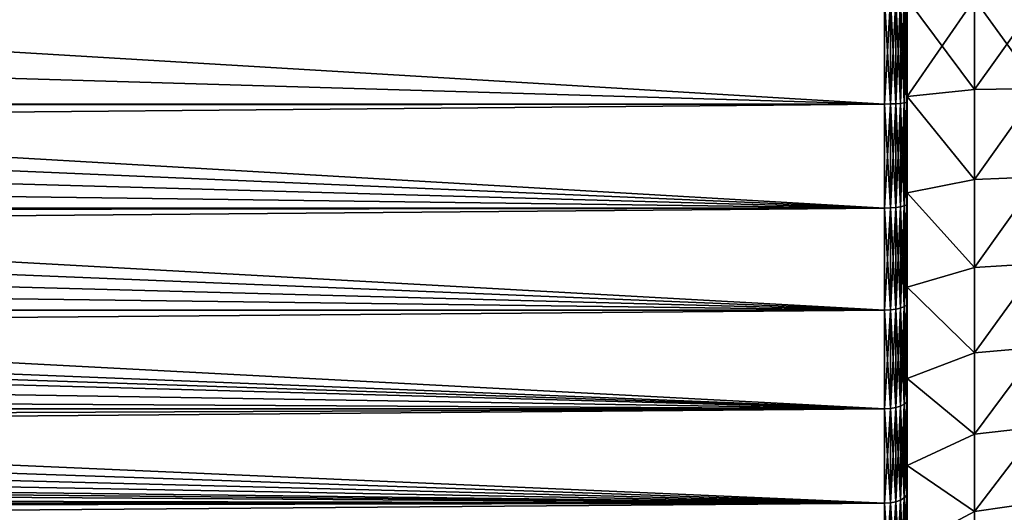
# Model space of a CAD drawing. Header units: millimetres. Extents: x -128 to 173, y -40 to 30.
# Tile 267 of 353: x 108 to 130, y -11 to 0. Entities that reach past the tile are written whole.
import ezdxf

# ---------------------------------------------------------------- set-up
doc = ezdxf.new("R2010")
doc.units = ezdxf.units.MM
doc.header["$LTSCALE"] = 56.728605
for name, color, linetype in [('2', 7, 'CONTINUOUS'), ('25', 7, 'CONTINUOUS'), ('35', 7, 'CONTINUOUS'), ('4', 7, 'CONTINUOUS')]:
    doc.layers.add(name, color=color, linetype=linetype)

msp = doc.modelspace()

# ---------------------------------------------------------------- linework, layer by layer
at = {"layer": '2', "color": 7, "linetype": 'CONTINUOUS'}
for points in [[(128, 0, 22.5), (128, -2.272, 22.385), (128, 0, 20.653), (128, 0, 22.5)], [(128, -2.272, -22.385), (128, 0, -22.5), (128, -2.159, -20.54), (128, -2.272, -22.385)], [(128, 0, -22.5), (128, 0, -20.653), (128, -2.159, -20.54), (128, 0, -22.5)], [(128, 0, 20.653), (128, -2.272, 22.385), (128, -2.159, 20.54), (128, 0, 20.653)], [(128, -4.294, -20.202), (128, -2.272, -22.385), (128, -2.159, -20.54), (128, -4.294, -20.202)], [(128, -2.159, 20.54), (128, -2.272, 22.385), (128, -4.294, 20.202), (128, -2.159, 20.54)], [(128, -4.526, -22.04), (128, -2.272, -22.385), (128, -4.294, -20.202), (128, -4.526, -22.04)], [(128, -2.272, 22.385), (128, -4.526, 22.04), (128, -4.294, 20.202), (128, -2.272, 22.385)], [(128, -6.382, -19.642), (128, -4.526, -22.04), (128, -4.294, -20.202), (128, -6.382, -19.642)], [(128, -4.294, 20.202), (128, -4.526, 22.04), (128, -6.382, 19.642), (128, -4.294, 20.202)], [(128, -6.733, -21.469), (128, -4.526, -22.04), (128, -6.382, -19.642), (128, -6.733, -21.469)], [(128, -4.526, 22.04), (128, -6.733, 21.469), (128, -6.382, 19.642), (128, -4.526, 22.04)], [(128, -8.4, -18.868), (128, -6.733, -21.469), (128, -6.382, -19.642), (128, -8.4, -18.868)], [(128, -6.382, 19.642), (128, -6.733, 21.469), (128, -8.4, 18.868), (128, -6.382, 19.642)], [(128, -8.87, -20.678), (128, -6.733, -21.469), (128, -8.4, -18.868), (128, -8.87, -20.678)], [(128, -6.733, 21.469), (128, -8.87, 20.678), (128, -8.4, 18.868), (128, -6.733, 21.469)], [(128, -10.327, -17.886), (128, -8.87, -20.678), (128, -8.4, -18.868), (128, -10.327, -17.886)], [(128, -8.4, 18.868), (128, -8.87, 20.678), (128, -10.327, 17.886), (128, -8.4, 18.868)], [(128, -10.917, -19.674), (128, -8.87, -20.678), (128, -10.327, -17.886), (128, -10.917, -19.674)], [(128, -8.87, 20.678), (128, -10.917, 19.674), (128, -10.327, 17.886), (128, -8.87, 20.678)], [(128, -12.14, -16.709), (128, -10.917, -19.674), (128, -10.327, -17.886), (128, -12.14, -16.709)], [(128, -10.327, 17.886), (128, -10.917, 19.674), (128, -12.14, 16.709), (128, -10.327, 17.886)], [(128, -12.851, -18.469), (128, -10.917, -19.674), (128, -12.14, -16.709), (128, -12.851, -18.469)], [(128, -10.917, 19.674), (128, -12.851, 18.469), (128, -12.14, 16.709), (128, -10.917, 19.674)]]:
    msp.add_3dface(points, dxfattribs=at)
at = {"layer": '25', "color": 7, "linetype": 'CONTINUOUS'}
for points in [[(127.5, -2.327, -22.882), (127.5, 0, -23), (127.629, -2.325, -22.865), (127.5, -2.327, -22.882)], [(127.5, 0, -23), (127.629, 0, -22.983), (127.629, -2.325, -22.865), (127.5, 0, -23)], [(127.5, 0, 23), (127.5, -2.327, 22.882), (127.629, 0, 22.983), (127.5, 0, 23)], [(127.629, 0, 22.983), (127.5, -2.327, 22.882), (127.629, -2.325, 22.865), (127.629, 0, 22.983)], [(127.75, 0, 22.933), (127.629, 0, 22.983), (127.629, -2.325, 22.865), (127.75, 0, 22.933)], [(127.629, 0, -22.983), (127.75, 0, -22.933), (127.75, -2.32, -22.815), (127.629, 0, -22.983)], [(127.629, 0, -22.983), (127.75, -2.32, -22.815), (127.629, -2.325, -22.865), (127.629, 0, -22.983)], [(127.75, 0, -22.933), (127.854, 0, -22.853), (127.854, -2.312, -22.736), (127.75, 0, -22.933)], [(127.75, 0, -22.933), (127.854, -2.312, -22.736), (127.75, -2.32, -22.815), (127.75, 0, -22.933)], [(127.854, 0, -22.853), (127.933, 0, -22.75), (127.933, -2.302, -22.633), (127.854, 0, -22.853)], [(127.854, 0, -22.853), (127.933, -2.302, -22.633), (127.854, -2.312, -22.736), (127.854, 0, -22.853)], [(127.933, 0, -22.75), (127.983, 0, -22.629), (127.983, -2.289, -22.513), (127.933, 0, -22.75)], [(127.933, 0, -22.75), (127.983, -2.289, -22.513), (127.933, -2.302, -22.633), (127.933, 0, -22.75)], [(128, -2.272, 22.385), (128, 0, 22.5), (127.983, -2.289, 22.513), (128, -2.272, 22.385)], [(128, 0, 22.5), (127.983, 0, 22.629), (127.983, -2.289, 22.513), (128, 0, 22.5)], [(128, 0, -22.5), (128, -2.272, -22.385), (127.983, 0, -22.629), (128, 0, -22.5)], [(127.983, 0, -22.629), (128, -2.272, -22.385), (127.983, -2.289, -22.513), (127.983, 0, -22.629)], [(127.75, -2.32, 22.815), (127.75, 0, 22.933), (127.629, -2.325, 22.865), (127.75, -2.32, 22.815)], [(127.854, 0, 22.853), (127.75, 0, 22.933), (127.75, -2.32, 22.815), (127.854, 0, 22.853)], [(127.854, -2.312, 22.736), (127.854, 0, 22.853), (127.75, -2.32, 22.815), (127.854, -2.312, 22.736)], [(127.933, 0, 22.75), (127.854, 0, 22.853), (127.854, -2.312, 22.736), (127.933, 0, 22.75)], [(127.933, -2.302, 22.633), (127.933, 0, 22.75), (127.854, -2.312, 22.736), (127.933, -2.302, 22.633)], [(127.983, 0, 22.629), (127.933, 0, 22.75), (127.933, -2.302, 22.633), (127.983, 0, 22.629)], [(127.983, -2.289, 22.513), (127.983, 0, 22.629), (127.933, -2.302, 22.633), (127.983, -2.289, 22.513)], [(127.5, -2.327, 22.882), (127.5, -4.63, 22.529), (127.629, -2.325, 22.865), (127.5, -2.327, 22.882)], [(127.5, -4.63, 22.529), (127.629, -4.626, 22.513), (127.629, -2.325, 22.865), (127.5, -4.63, 22.529)], [(127.5, -2.327, -22.882), (127.629, -2.325, -22.865), (127.629, -4.626, -22.513), (127.5, -2.327, -22.882)], [(127.5, -4.63, -22.529), (127.5, -2.327, -22.882), (127.629, -4.626, -22.513), (127.5, -4.63, -22.529)], [(127.75, -2.32, -22.815), (127.75, -4.616, -22.464), (127.629, -2.325, -22.865), (127.75, -2.32, -22.815)], [(127.75, -4.616, 22.464), (127.75, -2.32, 22.815), (127.629, -4.626, 22.513), (127.75, -4.616, 22.464)], [(127.629, -4.626, 22.513), (127.75, -2.32, 22.815), (127.629, -2.325, 22.865), (127.629, -4.626, 22.513)], [(127.629, -2.325, -22.865), (127.75, -4.616, -22.464), (127.629, -4.626, -22.513), (127.629, -2.325, -22.865)], [(127.854, -2.312, -22.736), (127.854, -4.6, -22.386), (127.75, -2.32, -22.815), (127.854, -2.312, -22.736)], [(127.854, -4.6, 22.386), (127.854, -2.312, 22.736), (127.75, -4.616, 22.464), (127.854, -4.6, 22.386)], [(127.75, -4.616, 22.464), (127.854, -2.312, 22.736), (127.75, -2.32, 22.815), (127.75, -4.616, 22.464)], [(127.75, -2.32, -22.815), (127.854, -4.6, -22.386), (127.75, -4.616, -22.464), (127.75, -2.32, -22.815)], [(127.933, -2.302, -22.633), (127.933, -4.579, -22.284), (127.854, -2.312, -22.736), (127.933, -2.302, -22.633)], [(127.933, -4.579, 22.284), (127.933, -2.302, 22.633), (127.854, -4.6, 22.386), (127.933, -4.579, 22.284)], [(127.854, -4.6, 22.386), (127.933, -2.302, 22.633), (127.854, -2.312, 22.736), (127.854, -4.6, 22.386)], [(127.854, -2.312, -22.736), (127.933, -4.579, -22.284), (127.854, -4.6, -22.386), (127.854, -2.312, -22.736)], [(127.983, -2.289, -22.513), (127.983, -4.555, -22.166), (127.933, -2.302, -22.633), (127.983, -2.289, -22.513)], [(127.983, -4.555, 22.166), (127.983, -2.289, 22.513), (127.933, -4.579, 22.284), (127.983, -4.555, 22.166)], [(127.933, -4.579, 22.284), (127.983, -2.289, 22.513), (127.933, -2.302, 22.633), (127.933, -4.579, 22.284)], [(127.933, -2.302, -22.633), (127.983, -4.555, -22.166), (127.933, -4.579, -22.284), (127.933, -2.302, -22.633)], [(128, -2.272, -22.385), (128, -4.526, -22.04), (127.983, -2.289, -22.513), (128, -2.272, -22.385)], [(128, -4.526, 22.04), (128, -2.272, 22.385), (127.983, -2.289, 22.513), (128, -4.526, 22.04)], [(127.983, -2.289, -22.513), (128, -4.526, -22.04), (127.983, -4.555, -22.166), (127.983, -2.289, -22.513)], [(127.983, -4.555, 22.166), (128, -4.526, 22.04), (127.983, -2.289, 22.513), (127.983, -4.555, 22.166)], [(127.983, -4.555, -22.166), (127.983, -6.774, -21.591), (127.933, -4.579, -22.284), (127.983, -4.555, -22.166)], [(127.983, -6.774, 21.591), (127.983, -4.555, 22.166), (127.933, -6.81, 21.706), (127.983, -6.774, 21.591)], [(127.933, -6.81, 21.706), (127.983, -4.555, 22.166), (127.933, -4.579, 22.284), (127.933, -6.81, 21.706)], [(128, -4.526, -22.04), (128, -6.733, -21.469), (127.983, -4.555, -22.166), (128, -4.526, -22.04)], [(128, -6.733, 21.469), (128, -4.526, 22.04), (127.983, -4.555, 22.166), (128, -6.733, 21.469)], [(127.983, -4.555, -22.166), (128, -6.733, -21.469), (127.983, -6.774, -21.591), (127.983, -4.555, -22.166)], [(127.983, -6.774, 21.591), (128, -6.733, 21.469), (127.983, -4.555, 22.166), (127.983, -6.774, 21.591)], [(127.5, -4.63, 22.529), (127.5, -6.885, 21.945), (127.629, -4.626, 22.513), (127.5, -4.63, 22.529)], [(127.5, -6.885, 21.945), (127.629, -6.88, 21.929), (127.629, -4.626, 22.513), (127.5, -6.885, 21.945)], [(127.5, -4.63, -22.529), (127.629, -4.626, -22.513), (127.629, -6.88, -21.929), (127.5, -4.63, -22.529)], [(127.5, -6.885, -21.945), (127.5, -4.63, -22.529), (127.629, -6.88, -21.929), (127.5, -6.885, -21.945)], [(127.75, -4.616, -22.464), (127.75, -6.865, -21.881), (127.629, -4.626, -22.513), (127.75, -4.616, -22.464)], [(127.75, -6.865, 21.881), (127.75, -4.616, 22.464), (127.629, -6.88, 21.929), (127.75, -6.865, 21.881)], [(127.629, -6.88, 21.929), (127.75, -4.616, 22.464), (127.629, -4.626, 22.513), (127.629, -6.88, 21.929)], [(127.629, -4.626, -22.513), (127.75, -6.865, -21.881), (127.629, -6.88, -21.929), (127.629, -4.626, -22.513)], [(127.854, -4.6, -22.386), (127.854, -6.841, -21.805), (127.75, -4.616, -22.464), (127.854, -4.6, -22.386)], [(127.854, -6.841, 21.805), (127.854, -4.6, 22.386), (127.75, -6.865, 21.881), (127.854, -6.841, 21.805)], [(127.75, -6.865, 21.881), (127.854, -4.6, 22.386), (127.75, -4.616, 22.464), (127.75, -6.865, 21.881)], [(127.75, -4.616, -22.464), (127.854, -6.841, -21.805), (127.75, -6.865, -21.881), (127.75, -4.616, -22.464)], [(127.933, -4.579, -22.284), (127.933, -6.81, -21.706), (127.854, -4.6, -22.386), (127.933, -4.579, -22.284)], [(127.933, -6.81, 21.706), (127.933, -4.579, 22.284), (127.854, -6.841, 21.805), (127.933, -6.81, 21.706)], [(127.854, -6.841, 21.805), (127.933, -4.579, 22.284), (127.854, -4.6, 22.386), (127.854, -6.841, 21.805)], [(127.854, -4.6, -22.386), (127.933, -6.81, -21.706), (127.854, -6.841, -21.805), (127.854, -4.6, -22.386)], [(127.933, -4.579, -22.284), (127.983, -6.774, -21.591), (127.933, -6.81, -21.706), (127.933, -4.579, -22.284)], [(128, -6.733, -21.469), (128, -8.87, -20.678), (127.983, -6.774, -21.591), (128, -6.733, -21.469)], [(128, -8.87, 20.678), (128, -6.733, 21.469), (127.983, -6.774, 21.591), (128, -8.87, 20.678)], [(127.5, -6.885, 21.945), (127.5, -9.07, 21.136), (127.629, -6.88, 21.929), (127.5, -6.885, 21.945)], [(127.5, -9.07, 21.136), (127.629, -9.063, 21.12), (127.629, -6.88, 21.929), (127.5, -9.07, 21.136)], [(127.5, -6.885, -21.945), (127.629, -6.88, -21.929), (127.629, -9.063, -21.12), (127.5, -6.885, -21.945)], [(127.5, -9.07, -21.136), (127.5, -6.885, -21.945), (127.629, -9.063, -21.12), (127.5, -9.07, -21.136)], [(127.75, -6.865, -21.881), (127.75, -9.044, -21.074), (127.629, -6.88, -21.929), (127.75, -6.865, -21.881)], [(127.75, -9.044, 21.074), (127.75, -6.865, 21.881), (127.629, -9.063, 21.12), (127.75, -9.044, 21.074)], [(127.629, -9.063, 21.12), (127.75, -6.865, 21.881), (127.629, -6.88, 21.929), (127.629, -9.063, 21.12)], [(127.629, -6.88, -21.929), (127.75, -9.044, -21.074), (127.629, -9.063, -21.12), (127.629, -6.88, -21.929)], [(127.854, -6.841, -21.805), (127.854, -9.012, -21.001), (127.75, -6.865, -21.881), (127.854, -6.841, -21.805)], [(127.854, -9.012, 21.001), (127.854, -6.841, 21.805), (127.75, -9.044, 21.074), (127.854, -9.012, 21.001)], [(127.75, -9.044, 21.074), (127.854, -6.841, 21.805), (127.75, -6.865, 21.881), (127.75, -9.044, 21.074)], [(127.75, -6.865, -21.881), (127.854, -9.012, -21.001), (127.75, -9.044, -21.074), (127.75, -6.865, -21.881)], [(127.933, -6.81, -21.706), (127.933, -8.971, -20.906), (127.854, -6.841, -21.805), (127.933, -6.81, -21.706)], [(127.933, -8.971, 20.906), (127.933, -6.81, 21.706), (127.854, -9.012, 21.001), (127.933, -8.971, 20.906)], [(127.854, -9.012, 21.001), (127.933, -6.81, 21.706), (127.854, -6.841, 21.805), (127.854, -9.012, 21.001)], [(127.854, -6.841, -21.805), (127.933, -8.971, -20.906), (127.854, -9.012, -21.001), (127.854, -6.841, -21.805)], [(127.983, -6.774, -21.591), (127.983, -8.924, -20.795), (127.933, -6.81, -21.706), (127.983, -6.774, -21.591)], [(127.983, -8.924, 20.795), (127.983, -6.774, 21.591), (127.933, -8.971, 20.906), (127.983, -8.924, 20.795)], [(127.933, -8.971, 20.906), (127.983, -6.774, 21.591), (127.933, -6.81, 21.706), (127.933, -8.971, 20.906)], [(127.933, -6.81, -21.706), (127.983, -8.924, -20.795), (127.933, -8.971, -20.906), (127.933, -6.81, -21.706)], [(127.983, -6.774, -21.591), (128, -8.87, -20.678), (127.983, -8.924, -20.795), (127.983, -6.774, -21.591)], [(127.983, -8.924, 20.795), (128, -8.87, 20.678), (127.983, -6.774, 21.591), (127.983, -8.924, 20.795)], [(127.983, -8.924, -20.795), (127.983, -10.982, -19.786), (127.933, -8.971, -20.906), (127.983, -8.924, -20.795)], [(127.983, -10.982, 19.786), (127.983, -8.924, 20.795), (127.933, -11.04, 19.891), (127.983, -10.982, 19.786)], [(127.933, -11.04, 19.891), (127.983, -8.924, 20.795), (127.933, -8.971, 20.906), (127.933, -11.04, 19.891)], [(128, -8.87, -20.678), (128, -10.917, -19.674), (127.983, -8.924, -20.795), (128, -8.87, -20.678)], [(128, -10.917, 19.674), (128, -8.87, 20.678), (127.983, -8.924, 20.795), (128, -10.917, 19.674)], [(127.983, -8.924, -20.795), (128, -10.917, -19.674), (127.983, -10.982, -19.786), (127.983, -8.924, -20.795)], [(127.983, -10.982, 19.786), (128, -10.917, 19.674), (127.983, -8.924, 20.795), (127.983, -10.982, 19.786)], [(127.5, -9.07, 21.136), (127.5, -11.162, 20.11), (127.629, -9.063, 21.12), (127.5, -9.07, 21.136)], [(127.5, -11.162, 20.11), (127.629, -11.154, 20.095), (127.629, -9.063, 21.12), (127.5, -11.162, 20.11)], [(127.5, -9.07, -21.136), (127.629, -9.063, -21.12), (127.629, -11.154, -20.095), (127.5, -9.07, -21.136)], [(127.5, -11.162, -20.11), (127.5, -9.07, -21.136), (127.629, -11.154, -20.095), (127.5, -11.162, -20.11)], [(127.75, -9.044, -21.074), (127.75, -11.129, -20.051), (127.629, -9.063, -21.12), (127.75, -9.044, -21.074)], [(127.75, -11.129, 20.051), (127.75, -9.044, 21.074), (127.629, -11.154, 20.095), (127.75, -11.129, 20.051)], [(127.629, -11.154, 20.095), (127.75, -9.044, 21.074), (127.629, -9.063, 21.12), (127.629, -11.154, 20.095)], [(127.629, -9.063, -21.12), (127.75, -11.129, -20.051), (127.629, -11.154, -20.095), (127.629, -9.063, -21.12)], [(127.854, -9.012, -21.001), (127.854, -11.091, -19.982), (127.75, -9.044, -21.074), (127.854, -9.012, -21.001)], [(127.854, -11.091, 19.982), (127.854, -9.012, 21.001), (127.75, -11.129, 20.051), (127.854, -11.091, 19.982)], [(127.75, -11.129, 20.051), (127.854, -9.012, 21.001), (127.75, -9.044, 21.074), (127.75, -11.129, 20.051)], [(127.75, -9.044, -21.074), (127.854, -11.091, -19.982), (127.75, -11.129, -20.051), (127.75, -9.044, -21.074)], [(127.933, -8.971, -20.906), (127.933, -11.04, -19.891), (127.854, -9.012, -21.001), (127.933, -8.971, -20.906)], [(127.933, -11.04, 19.891), (127.933, -8.971, 20.906), (127.854, -11.091, 19.982), (127.933, -11.04, 19.891)], [(127.854, -11.091, 19.982), (127.933, -8.971, 20.906), (127.854, -9.012, 21.001), (127.854, -11.091, 19.982)], [(127.854, -9.012, -21.001), (127.933, -11.04, -19.891), (127.854, -11.091, -19.982), (127.854, -9.012, -21.001)], [(127.933, -8.971, -20.906), (127.983, -10.982, -19.786), (127.933, -11.04, -19.891), (127.933, -8.971, -20.906)], [(127.854, -11.091, -19.982), (127.854, -13.055, -18.757), (127.75, -11.129, -20.051), (127.854, -11.091, -19.982)], [(127.854, -13.055, 18.757), (127.854, -11.091, 19.982), (127.75, -13.101, 18.823), (127.854, -13.055, 18.757)], [(127.75, -13.101, 18.823), (127.854, -11.091, 19.982), (127.75, -11.129, 20.051), (127.75, -13.101, 18.823)], [(127.933, -11.04, -19.891), (127.933, -12.996, -18.672), (127.854, -11.091, -19.982), (127.933, -11.04, -19.891)], [(127.933, -12.996, 18.672), (127.933, -11.04, 19.891), (127.854, -13.055, 18.757), (127.933, -12.996, 18.672)], [(127.854, -13.055, 18.757), (127.933, -11.04, 19.891), (127.854, -11.091, 19.982), (127.854, -13.055, 18.757)], [(127.854, -11.091, -19.982), (127.933, -12.996, -18.672), (127.854, -13.055, -18.757), (127.854, -11.091, -19.982)], [(127.983, -10.982, -19.786), (127.983, -12.927, -18.573), (127.933, -11.04, -19.891), (127.983, -10.982, -19.786)], [(127.983, -12.927, 18.573), (127.983, -10.982, 19.786), (127.933, -12.996, 18.672), (127.983, -12.927, 18.573)], [(127.933, -12.996, 18.672), (127.983, -10.982, 19.786), (127.933, -11.04, 19.891), (127.933, -12.996, 18.672)], [(127.933, -11.04, -19.891), (127.983, -12.927, -18.573), (127.933, -12.996, -18.672), (127.933, -11.04, -19.891)], [(128, -10.917, -19.674), (128, -12.851, -18.469), (127.983, -10.982, -19.786), (128, -10.917, -19.674)], [(128, -12.851, 18.469), (128, -10.917, 19.674), (127.983, -10.982, 19.786), (128, -12.851, 18.469)], [(127.983, -10.982, -19.786), (128, -12.851, -18.469), (127.983, -12.927, -18.573), (127.983, -10.982, -19.786)], [(127.983, -12.927, 18.573), (128, -12.851, 18.469), (127.983, -10.982, 19.786), (127.983, -12.927, 18.573)], [(127.5, -11.162, 20.11), (127.5, -13.139, 18.878), (127.629, -11.154, 20.095), (127.5, -11.162, 20.11)], [(127.5, -13.139, 18.878), (127.629, -13.129, 18.864), (127.629, -11.154, 20.095), (127.5, -13.139, 18.878)], [(127.5, -11.162, -20.11), (127.629, -11.154, -20.095), (127.629, -13.129, -18.864), (127.5, -11.162, -20.11)], [(127.5, -13.139, -18.878), (127.5, -11.162, -20.11), (127.629, -13.129, -18.864), (127.5, -13.139, -18.878)], [(127.75, -11.129, -20.051), (127.75, -13.101, -18.823), (127.629, -11.154, -20.095), (127.75, -11.129, -20.051)], [(127.75, -13.101, 18.823), (127.75, -11.129, 20.051), (127.629, -13.129, 18.864), (127.75, -13.101, 18.823)], [(127.629, -13.129, 18.864), (127.75, -11.129, 20.051), (127.629, -11.154, 20.095), (127.629, -13.129, 18.864)], [(127.629, -11.154, -20.095), (127.75, -13.101, -18.823), (127.629, -13.129, -18.864), (127.629, -11.154, -20.095)], [(127.75, -11.129, -20.051), (127.854, -13.055, -18.757), (127.75, -13.101, -18.823), (127.75, -11.129, -20.051)]]:
    msp.add_3dface(points, dxfattribs=at)
at = {"layer": '35', "color": 7, "linetype": 'CONTINUOUS'}
for points in [[(128, -2.159, -20.54), (128, 0, -20.653), (129.493, -2.008, -19.75), (128, -2.159, -20.54)], [(129.493, -2.008, -19.75), (128, 0, -20.653), (129.493, 0, -19.852), (129.493, -2.008, -19.75)], [(128, 0, 20.653), (128, -2.159, 20.54), (129.493, 0, 19.852), (128, 0, 20.653)], [(129.493, 0, 19.852), (128, -2.159, 20.54), (129.493, -2.008, 19.75), (129.493, 0, 19.852)], [(129.493, 0, 19.852), (129.493, -2.008, 19.75), (130.924, 0, 18.943), (129.493, 0, 19.852)], [(130.924, 0, 18.943), (129.493, -2.008, 19.75), (130.924, -1.98, 18.839), (130.924, 0, 18.943)], [(129.493, -2.008, -19.75), (129.493, 0, -19.852), (130.924, -1.98, -18.839), (129.493, -2.008, -19.75)], [(130.924, -1.98, -18.839), (129.493, 0, -19.852), (130.924, 0, -18.943), (130.924, -1.98, -18.839)], [(129.493, -2.008, 19.75), (128, -2.159, 20.54), (129.493, -3.996, 19.446), (129.493, -2.008, 19.75)], [(129.493, -3.996, -19.446), (128, -2.159, -20.54), (129.493, -2.008, -19.75), (129.493, -3.996, -19.446)], [(128, -2.159, 20.54), (128, -4.294, 20.202), (129.493, -3.996, 19.446), (128, -2.159, 20.54)], [(128, -4.294, -20.202), (128, -2.159, -20.54), (129.493, -3.996, -19.446), (128, -4.294, -20.202)], [(129.493, -2.008, 19.75), (129.493, -3.996, 19.446), (130.924, -1.98, 18.839), (129.493, -2.008, 19.75)], [(130.924, -1.98, 18.839), (129.493, -3.996, 19.446), (130.924, -3.938, 18.529), (130.924, -1.98, 18.839)], [(129.493, -3.996, -19.446), (129.493, -2.008, -19.75), (130.924, -1.98, -18.839), (129.493, -3.996, -19.446)], [(130.924, -3.938, -18.529), (129.493, -3.996, -19.446), (130.924, -1.98, -18.839), (130.924, -3.938, -18.529)], [(129.493, -3.996, 19.446), (128, -4.294, 20.202), (129.493, -5.943, 18.941), (129.493, -3.996, 19.446)], [(129.493, -5.943, -18.941), (128, -4.294, -20.202), (129.493, -3.996, -19.446), (129.493, -5.943, -18.941)], [(129.493, -3.996, 19.446), (129.493, -5.943, 18.941), (130.924, -3.938, 18.529), (129.493, -3.996, 19.446)], [(130.924, -3.938, 18.529), (129.493, -5.943, 18.941), (130.924, -5.853, 18.016), (130.924, -3.938, 18.529)], [(129.493, -5.943, -18.941), (129.493, -3.996, -19.446), (130.924, -3.938, -18.529), (129.493, -5.943, -18.941)], [(130.924, -5.853, -18.016), (129.493, -5.943, -18.941), (130.924, -3.938, -18.529), (130.924, -5.853, -18.016)], [(128, -4.294, 20.202), (128, -6.382, 19.642), (129.493, -5.943, 18.941), (128, -4.294, 20.202)], [(128, -6.382, -19.642), (128, -4.294, -20.202), (129.493, -5.943, -18.941), (128, -6.382, -19.642)], [(129.493, -5.943, 18.941), (129.493, -7.829, 18.243), (130.924, -5.853, 18.016), (129.493, -5.943, 18.941)], [(130.924, -5.853, 18.016), (129.493, -7.829, 18.243), (130.924, -7.705, 17.305), (130.924, -5.853, 18.016)], [(129.493, -7.829, -18.243), (129.493, -5.943, -18.941), (130.924, -5.853, -18.016), (129.493, -7.829, -18.243)], [(130.924, -7.705, -17.305), (129.493, -7.829, -18.243), (130.924, -5.853, -18.016), (130.924, -7.705, -17.305)], [(129.493, -5.943, 18.941), (128, -6.382, 19.642), (129.493, -7.829, 18.243), (129.493, -5.943, 18.941)], [(129.493, -7.829, -18.243), (128, -6.382, -19.642), (129.493, -5.943, -18.941), (129.493, -7.829, -18.243)], [(128, -6.382, 19.642), (128, -8.4, 18.868), (129.493, -7.829, 18.243), (128, -6.382, 19.642)], [(128, -8.4, -18.868), (128, -6.382, -19.642), (129.493, -7.829, -18.243), (128, -8.4, -18.868)], [(129.493, -7.829, 18.243), (128, -8.4, 18.868), (129.493, -9.634, 17.357), (129.493, -7.829, 18.243)], [(129.493, -9.634, -17.357), (128, -8.4, -18.868), (129.493, -7.829, -18.243), (129.493, -9.634, -17.357)], [(129.493, -7.829, 18.243), (129.493, -9.634, 17.357), (130.924, -7.705, 17.305), (129.493, -7.829, 18.243)], [(130.924, -7.705, 17.305), (129.493, -9.634, 17.357), (130.924, -9.472, 16.405), (130.924, -7.705, 17.305)], [(129.493, -9.634, -17.357), (129.493, -7.829, -18.243), (130.924, -7.705, -17.305), (129.493, -9.634, -17.357)], [(130.924, -9.472, -16.405), (129.493, -9.634, -17.357), (130.924, -7.705, -17.305), (130.924, -9.472, -16.405)], [(128, -8.4, 18.868), (128, -10.327, 17.886), (129.493, -9.634, 17.357), (128, -8.4, 18.868)], [(128, -10.327, -17.886), (128, -8.4, -18.868), (129.493, -9.634, -17.357), (128, -10.327, -17.886)], [(129.493, -9.634, 17.357), (129.493, -11.341, 16.294), (130.924, -9.472, 16.405), (129.493, -9.634, 17.357)], [(130.924, -9.472, 16.405), (129.493, -11.341, 16.294), (130.924, -11.134, 15.325), (130.924, -9.472, 16.405)], [(129.493, -11.341, -16.294), (129.493, -9.634, -17.357), (130.924, -9.472, -16.405), (129.493, -11.341, -16.294)], [(130.924, -11.134, -15.325), (129.493, -11.341, -16.294), (130.924, -9.472, -16.405), (130.924, -11.134, -15.325)], [(129.493, -9.634, 17.357), (128, -10.327, 17.886), (129.493, -11.341, 16.294), (129.493, -9.634, 17.357)], [(129.493, -11.341, -16.294), (128, -10.327, -17.886), (129.493, -9.634, -17.357), (129.493, -11.341, -16.294)], [(128, -10.327, 17.886), (128, -12.14, 16.709), (129.493, -11.341, 16.294), (128, -10.327, 17.886)], [(128, -12.14, -16.709), (128, -10.327, -17.886), (129.493, -11.341, -16.294), (128, -12.14, -16.709)], [(129.493, -11.341, 16.294), (129.493, -12.931, 15.063), (130.924, -11.134, 15.325), (129.493, -11.341, 16.294)], [(130.924, -11.134, 15.325), (129.493, -12.931, 15.063), (130.924, -12.675, 14.077), (130.924, -11.134, 15.325)], [(129.493, -12.931, -15.063), (129.493, -11.341, -16.294), (130.924, -11.134, -15.325), (129.493, -12.931, -15.063)], [(130.924, -12.675, -14.077), (129.493, -12.931, -15.063), (130.924, -11.134, -15.325), (130.924, -12.675, -14.077)], [(129.493, -11.341, 16.294), (128, -12.14, 16.709), (129.493, -12.931, 15.063), (129.493, -11.341, 16.294)], [(129.493, -12.931, -15.063), (128, -12.14, -16.709), (129.493, -11.341, -16.294), (129.493, -12.931, -15.063)]]:
    msp.add_3dface(points, dxfattribs=at)
at = {"layer": '4', "color": 7, "linetype": 'CONTINUOUS'}
for points in [[(127.5, 0, 23), (-127.5, 0, 23), (-127.5, -2.327, 22.882), (127.5, 0, 23)], [(127.5, -2.327, 22.882), (127.5, 0, 23), (-127.5, -2.327, 22.882), (127.5, -2.327, 22.882)], [(88.579, 0, -23), (127.5, -2.327, -22.882), (88.516, -1.181, -22.97), (88.579, 0, -23)], [(88.579, 0, -23), (127.5, 0, -23), (127.5, -2.327, -22.882), (88.579, 0, -23)], [(88.516, -1.181, -22.97), (127.5, -2.327, -22.882), (88.327, -2.359, -22.879), (88.516, -1.181, -22.97)], [(127.5, -4.63, 22.529), (127.5, -2.327, 22.882), (-127.5, -4.63, 22.529), (127.5, -4.63, 22.529)], [(-127.5, -4.63, 22.529), (127.5, -2.327, 22.882), (-127.5, -2.327, 22.882), (-127.5, -4.63, 22.529)], [(88.327, -2.359, -22.879), (127.5, -4.63, -22.529), (88.185, -2.945, -22.811), (88.327, -2.359, -22.879)], [(127.5, -2.327, -22.882), (127.5, -4.63, -22.529), (88.327, -2.359, -22.879), (127.5, -2.327, -22.882)], [(88.185, -2.945, -22.811), (127.5, -4.63, -22.529), (88.009, -3.528, -22.728), (88.185, -2.945, -22.811)], [(88.009, -3.528, -22.728), (127.5, -4.63, -22.529), (87.8, -4.108, -22.63), (88.009, -3.528, -22.728)], [(87.8, -4.108, -22.63), (127.5, -4.63, -22.529), (87.556, -4.683, -22.518), (87.8, -4.108, -22.63)], [(127.5, -6.885, 21.945), (127.5, -4.63, 22.529), (-127.5, -6.885, 21.945), (127.5, -6.885, 21.945)], [(-127.5, -6.885, 21.945), (127.5, -4.63, 22.529), (-127.5, -4.63, 22.529), (-127.5, -6.885, 21.945)], [(87.556, -4.683, -22.518), (127.5, -6.885, -21.945), (87.277, -5.251, -22.393), (87.556, -4.683, -22.518)], [(127.5, -4.63, -22.529), (127.5, -6.885, -21.945), (87.556, -4.683, -22.518), (127.5, -4.63, -22.529)], [(87.277, -5.251, -22.393), (127.5, -6.885, -21.945), (86.963, -5.81, -22.254), (87.277, -5.251, -22.393)], [(86.963, -5.81, -22.254), (127.5, -6.885, -21.945), (86.613, -6.358, -22.104), (86.963, -5.81, -22.254)], [(86.613, -6.358, -22.104), (127.5, -6.885, -21.945), (86.227, -6.893, -21.943), (86.613, -6.358, -22.104)], [(127.5, -9.07, 21.136), (127.5, -6.885, 21.945), (-127.5, -9.07, 21.136), (127.5, -9.07, 21.136)], [(-127.5, -9.07, 21.136), (127.5, -6.885, 21.945), (-127.5, -6.885, 21.945), (-127.5, -9.07, 21.136)], [(86.227, -6.893, -21.943), (127.5, -9.07, -21.136), (85.807, -7.411, -21.773), (86.227, -6.893, -21.943)], [(127.5, -6.885, -21.945), (127.5, -9.07, -21.136), (86.227, -6.893, -21.943), (127.5, -6.885, -21.945)], [(85.807, -7.411, -21.773), (127.5, -9.07, -21.136), (85.578, -7.671, -21.683), (85.807, -7.411, -21.773)], [(85.578, -7.671, -21.683), (127.5, -9.07, -21.136), (85.354, -7.91, -21.597), (85.578, -7.671, -21.683)], [(85.354, -7.91, -21.597), (127.5, -9.07, -21.136), (84.869, -8.385, -21.417), (85.354, -7.91, -21.597)], [(84.869, -8.385, -21.417), (127.5, -9.07, -21.136), (84.354, -8.835, -21.236), (84.869, -8.385, -21.417)], [(84.354, -8.835, -21.236), (127.5, -9.07, -21.136), (83.813, -9.255, -21.056), (84.354, -8.835, -21.236)], [(127.5, -11.162, 20.11), (127.5, -9.07, 21.136), (-127.5, -11.162, 20.11), (127.5, -11.162, 20.11)], [(-127.5, -11.162, 20.11), (127.5, -9.07, 21.136), (-127.5, -9.07, 21.136), (-127.5, -11.162, 20.11)], [(127.5, -9.07, -21.136), (127.5, -11.162, -20.11), (83.813, -9.255, -21.056), (127.5, -9.07, -21.136)], [(83.813, -9.255, -21.056), (127.5, -11.162, -20.11), (83.251, -9.643, -20.881), (83.813, -9.255, -21.056)], [(83.251, -9.643, -20.881), (127.5, -11.162, -20.11), (82.67, -9.998, -20.713), (83.251, -9.643, -20.881)], [(82.67, -9.998, -20.713), (127.5, -11.162, -20.11), (82.074, -10.317, -20.556), (82.67, -9.998, -20.713)], [(82.074, -10.317, -20.556), (127.5, -11.162, -20.11), (81.467, -10.601, -20.411), (82.074, -10.317, -20.556)], [(81.467, -10.601, -20.411), (127.5, -11.162, -20.11), (81.175, -10.723, -20.347), (81.467, -10.601, -20.411)], [(80.853, -10.849, -20.281), (127.5, -11.162, -20.11), (80.234, -11.06, -20.166), (80.853, -10.849, -20.281)], [(81.175, -10.723, -20.347), (127.5, -11.162, -20.11), (80.853, -10.849, -20.281), (81.175, -10.723, -20.347)], [(80.234, -11.06, -20.166), (127.5, -11.162, -20.11), (79.612, -11.237, -20.068), (80.234, -11.06, -20.166)], [(127.5, -13.139, 18.878), (127.5, -11.162, 20.11), (-127.5, -13.139, 18.878), (127.5, -13.139, 18.878)], [(-127.5, -13.139, 18.878), (127.5, -11.162, 20.11), (-127.5, -11.162, 20.11), (-127.5, -13.139, 18.878)], [(79.612, -11.237, -20.068), (127.5, -13.139, -18.878), (78.988, -11.381, -19.987), (79.612, -11.237, -20.068)], [(127.5, -11.162, -20.11), (127.5, -13.139, -18.878), (79.612, -11.237, -20.068), (127.5, -11.162, -20.11)]]:
    msp.add_3dface(points, dxfattribs=at)

doc.saveas('drawing.dxf')
